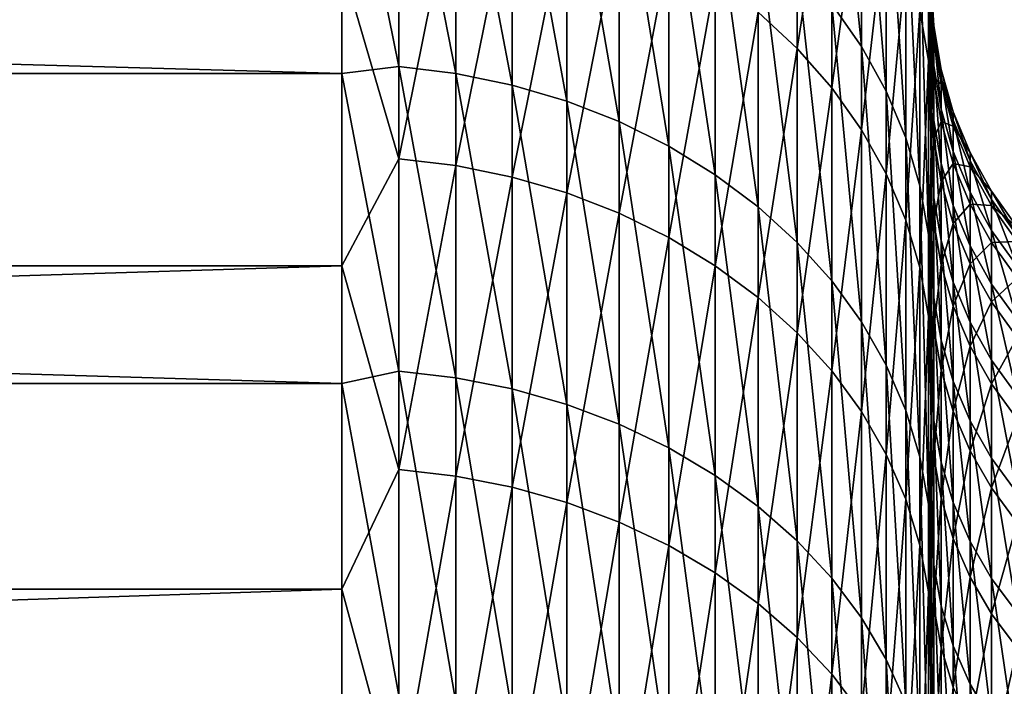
# Model space of a CAD drawing. Header units: metres. Extents: x -2 to 78, y -85 to 85.
# Tile 431 of 500: x 36.08 to 38.59, y 49.21 to 50.9. Entities that reach past the tile are written whole.
import ezdxf

# ---------------------------------------------------------------- set-up
doc = ezdxf.new("R2010")
doc.units = ezdxf.units.M
doc.layers.add('solid_20004802', color=7, linetype='CONTINUOUS')

msp = doc.modelspace()

# ---------------------------------------------------------------- linework, layer by layer
at = {"layer": 'solid_20004802'}
for points in [[(38.400002, 50.840164, 2.706802), (38.400002, 53.924381, 2.555177), (38.400002, 53.852612, 3.200663)], [(38.400002, 50.840164, 2.706802), (38.400002, 50.949211, 1.527368), (38.400002, 53.924381, 2.555177)], [(38.400002, 50.776394, -3.199261), (38.400002, 53.842857, -3.278614), (38.400002, 53.916542, -2.63331)], [(38.400002, 50.91087, -2.022702), (38.400002, 50.776394, -3.199261), (38.400002, 53.916542, -2.63331)], [(38.400002, 50.840164, 2.706802), (38.400002, 53.852612, 3.200663), (38.400002, 53.764725, 3.844565)], [(38.400002, 50.581463, -4.367774), (38.400002, 53.753078, -3.921818), (38.400002, 53.842857, -3.278614)], [(38.400002, 50.776394, -3.199261), (38.400002, 50.581463, -4.367774), (38.400002, 53.842857, -3.278614)], [(38.400002, 50.670475, 3.879306), (38.400002, 53.764725, 3.844565), (38.400002, 53.660889, 4.485678)], [(38.400002, 50.670475, 3.879306), (38.400002, 50.840164, 2.706802), (38.400002, 53.764725, 3.844565)], [(38.400002, 50.581463, -4.367774), (38.400002, 53.647247, -4.562951), (38.400002, 53.753078, -3.921818)], [(38.400002, 50.440746, 5.041044), (38.400002, 53.660889, 4.485678), (38.400002, 53.541073, 5.123992)], [(38.400002, 50.440746, 5.041044), (38.400002, 50.670475, 3.879306), (38.400002, 53.660889, 4.485678)], [(38.400002, 50.326622, -5.524597), (38.400002, 53.525551, -5.200836), (38.400002, 53.647247, -4.562951)], [(38.400002, 50.581463, -4.367774), (38.400002, 50.326622, -5.524597), (38.400002, 53.647247, -4.562951)], [(38.400002, 50.440746, 5.041044), (38.400002, 53.541073, 5.123992), (38.400002, 53.405308, 5.759517)], [(38.400002, 50.326622, -5.524597), (38.400002, 53.387981, -5.835438), (38.400002, 53.525551, -5.200836)], [(38.400002, 50.151493, 6.189616), (38.400002, 53.405308, 5.759517), (38.400002, 53.253845, 6.391069)], [(38.400002, 50.151493, 6.189616), (38.400002, 50.440746, 5.041044), (38.400002, 53.405308, 5.759517)], [(38.400002, 50.012688, -6.666409), (38.400002, 53.234554, -6.466793), (38.400002, 53.387981, -5.835438)], [(38.400002, 50.326622, -5.524597), (38.400002, 50.012688, -6.666409), (38.400002, 53.387981, -5.835438)], [(38.400002, 50.151493, 6.189616), (38.400002, 53.253845, 6.391069), (38.400002, 53.086658, 7.018644)], [(38.400002, 50.012688, -6.666409), (38.400002, 53.065514, -7.093831), (38.400002, 53.234554, -6.466793)], [(38.400002, 49.803371, 7.322056), (38.400002, 53.086658, 7.018644), (38.400002, 52.90377, 7.642247)], [(38.400002, 49.803371, 7.322056), (38.400002, 50.151493, 6.189616), (38.400002, 53.086658, 7.018644)], [(38.400002, 49.640285, -7.790893), (38.400002, 52.880798, -7.71666), (38.400002, 53.065514, -7.093831)], [(38.400002, 50.012688, -6.666409), (38.400002, 49.640285, -7.790893), (38.400002, 53.065514, -7.093831)], [(38.400002, 49.803371, 7.322056), (38.400002, 52.90377, 7.642247), (38.400002, 52.705528, 8.260715)], [(38.400002, 49.640285, -7.790893), (38.400002, 52.680473, -8.335174), (38.400002, 52.880798, -7.71666)], [(38.400002, 49.397583, 8.434608), (38.400002, 52.705528, 8.260715), (38.400002, 52.491898, 8.87404)], [(38.400002, 49.397583, 8.434608), (38.400002, 49.803371, 7.322056), (38.400002, 52.705528, 8.260715)], [(38.400002, 49.210339, -8.894944), (38.400002, 52.465, -8.947975), (38.400002, 52.680473, -8.335174)], [(38.400002, 49.640285, -7.790893), (38.400002, 49.210339, -8.894944), (38.400002, 52.680473, -8.335174)], [(38.400002, 49.397583, 8.434608), (38.400002, 52.491898, 8.87404), (38.400002, 52.262913, 9.48223)], [(38.400002, 48.724834, -9.974068), (38.400002, 52.234303, -9.555083), (38.400002, 52.465, -8.947975)], [(38.400002, 49.210339, -8.894944), (38.400002, 48.724834, -9.974068), (38.400002, 52.465, -8.947975)], [(38.400002, 48.93502, 9.524955), (38.400002, 52.262913, 9.48223), (38.400002, 52.019001, 10.084152)], [(38.400002, 48.93502, 9.524955), (38.400002, 49.397583, 8.434608), (38.400002, 52.262913, 9.48223)], [(38.400002, 48.724834, -9.974068), (38.400002, 51.988457, -10.156479), (38.400002, 52.234303, -9.555083)], [(38.400002, 48.416763, 10.590344), (38.400002, 52.019001, 10.084152), (38.400002, 51.760128, 10.679793)], [(38.400002, 48.416763, 10.590344), (38.400002, 48.93502, 9.524955), (38.400002, 52.019001, 10.084152)], [(38.400002, 48.184399, -11.026788), (38.400002, 51.728138, -10.750716), (38.400002, 51.988457, -10.156479)], [(38.400002, 48.724834, -9.974068), (38.400002, 48.184399, -11.026788), (38.400002, 51.988457, -10.156479)], [(38.400002, 48.416763, 10.590344), (38.400002, 51.760128, 10.679793), (38.400002, 51.486328, 11.269165)], [(38.400002, 48.184399, -11.026788), (38.400002, 51.453575, -11.337314), (38.400002, 51.728138, -10.750716)], [(38.222603, 50.834816, -13.947799), (38.146793, 50.942646, -14.013662), (38.146793, 51.592899, -12.888861)], [(38.222603, 51.482018, -12.828283), (38.222603, 50.834816, -13.947799), (38.146793, 51.592899, -12.888861)], [(38.392776, 51.57, -11.43413), (38.400002, 50.861027, -12.489036), (38.392776, 50.990051, -12.559524)], [(38.400002, 51.164536, -11.916754), (38.400002, 50.861027, -12.489036), (38.392776, 51.57, -11.43413)], [(36.900002, 51.500183, -14.378592), (36.900002, 50.76635, -15.514372), (10.5, 51.499901, -14.379035)], [(36.900002, 50.76635, -15.514372), (10.5, 50.766411, -15.514259), (10.5, 51.499901, -14.379035)], [(37.044975, 51.505043, -14.357181), (37.044975, 50.783951, -15.476023), (36.900002, 51.500183, -14.378592)], [(37.044975, 50.783951, -15.476023), (36.900002, 50.76635, -15.514372), (36.900002, 51.500183, -14.378592)], [(37.190758, 50.766224, -15.463984), (37.044975, 50.783951, -15.476023), (37.044975, 51.505043, -14.357181)], [(37.190758, 51.486755, -14.346011), (37.190758, 50.766224, -15.463984), (37.044975, 51.505043, -14.357181)], [(37.333736, 50.736752, -15.443964), (37.190758, 50.766224, -15.463984), (37.190758, 51.486755, -14.346011)], [(37.333736, 51.456352, -14.32744), (37.333736, 50.736752, -15.443964), (37.190758, 51.486755, -14.346011)], [(38.058956, 50.830238, 14.418842), (38.058956, 51.500198, 13.298999), (37.95993, 50.922493, 14.477109)], [(38.146793, 51.39724, 13.240731), (38.058956, 51.500198, 13.298999), (38.058956, 50.830238, 14.418842)], [(38.400002, 47.844582, 11.627199), (38.400002, 51.486328, 11.269165), (38.400002, 51.198109, 11.851171)], [(38.400002, 47.844582, 11.627199), (38.400002, 48.416763, 10.590344), (38.400002, 51.486328, 11.269165)], [(38.285648, 50.721161, -13.878376), (38.222603, 50.834816, -13.947799), (38.222603, 51.482018, -12.828283)], [(38.285648, 51.365139, -12.764433), (38.285648, 50.721161, -13.878376), (38.222603, 51.482018, -12.828283)], [(37.472527, 50.69582, -15.41616), (37.333736, 50.736752, -15.443964), (37.333736, 51.456352, -14.32744)], [(37.472527, 51.41412, -14.301645), (37.472527, 50.69582, -15.41616), (37.333736, 51.456352, -14.32744)], [(38.400002, 47.591927, -12.048171), (38.400002, 51.164536, -11.916754), (38.400002, 51.453575, -11.337314)], [(38.400002, 48.184399, -11.026788), (38.400002, 47.591927, -12.048171), (38.400002, 51.453575, -11.337314)], [(37.605797, 50.643818, -15.380838), (37.472527, 50.69582, -15.41616), (37.472527, 51.41412, -14.301645)], [(37.605797, 51.360474, -14.268877), (37.605797, 50.643818, -15.380838), (37.472527, 51.41412, -14.301645)], [(38.146793, 50.730209, 14.355669), (38.146793, 51.39724, 13.240731), (38.058956, 50.830238, 14.418842)], [(38.222603, 51.287273, 13.178501), (38.146793, 51.39724, 13.240731), (38.146793, 50.730209, 14.355669)], [(38.392776, 50.799389, 12.902403), (38.392776, 51.396122, 11.78582), (38.371151, 50.926239, 12.974189)], [(38.400002, 51.198109, 11.851171), (38.392776, 51.396122, 11.78582), (38.392776, 50.799389, 12.902403)], [(37.732254, 50.581249, -15.33834), (37.605797, 50.643818, -15.380838), (37.605797, 51.360474, -14.268877)], [(37.732254, 51.295929, -14.229451), (37.732254, 50.581249, -15.33834), (37.605797, 51.360474, -14.268877)], [(38.335323, 50.602772, -13.806064), (38.285648, 50.721161, -13.878376), (38.285648, 51.365139, -12.764433)], [(38.335323, 51.243397, -12.697926), (38.335323, 50.602772, -13.806064), (38.285648, 51.365139, -12.764433)], [(37.044975, 50.549633, 15.815489), (37.044975, 51.287399, 14.707571), (36.900002, 51.045715, 15.096272)], [(37.190758, 51.269283, 14.696129), (37.044975, 51.287399, 14.707571), (37.044975, 50.549633, 15.815489)], [(37.850677, 50.508724, -15.289075), (37.732254, 50.581249, -15.33834), (37.732254, 51.295929, -14.229451)], [(37.850677, 51.221104, -14.183748), (37.850677, 50.508724, -15.289075), (37.732254, 51.295929, -14.229451)], [(38.222603, 50.623379, 14.288198), (38.222603, 51.287273, 13.178501), (38.146793, 50.730209, 14.355669)], [(38.285648, 51.171364, 13.112907), (38.222603, 51.287273, 13.178501), (38.222603, 50.623379, 14.288198)], [(37.190758, 50.532089, 15.803185), (37.190758, 51.269283, 14.696129), (37.044975, 50.549633, 15.815489)], [(37.333736, 51.239159, 14.677105), (37.190758, 51.269283, 14.696129), (37.190758, 50.532089, 15.803185)], [(37.333736, 50.502922, 15.782727), (37.333736, 51.239159, 14.677105), (37.190758, 50.532089, 15.803185)], [(37.472527, 51.197323, 14.650681), (37.333736, 51.239159, 14.677105), (37.333736, 50.502922, 15.782727)], [(38.371151, 50.480797, -13.73156), (38.335323, 50.602772, -13.806064), (38.335323, 51.243397, -12.697926)], [(38.371151, 51.117966, -12.629401), (38.371151, 50.480797, -13.73156), (38.335323, 51.243397, -12.697926)], [(37.95993, 50.426933, -15.233519), (37.850677, 50.508724, -15.289075), (37.850677, 51.221104, -14.183748)], [(37.95993, 51.136726, -14.132209), (37.95993, 50.426933, -15.233519), (37.850677, 51.221104, -14.183748)], [(37.472527, 50.462406, 15.754313), (37.472527, 51.197323, 14.650681), (37.333736, 50.502922, 15.782727)], [(37.605797, 51.144173, 14.617113), (37.472527, 51.197323, 14.650681), (37.472527, 50.462406, 15.754313)], [(38.400002, 50.895443, 12.425796), (38.400002, 51.198109, 11.851171), (38.392776, 50.799389, 12.902403)], [(38.400002, 47.844582, 11.627199), (38.400002, 51.198109, 11.851171), (38.400002, 50.895443, 12.425796)], [(38.285648, 50.510777, 14.217081), (38.285648, 51.171364, 13.112907), (38.222603, 50.623379, 14.288198)], [(38.335323, 51.050632, 13.044583), (38.285648, 51.171364, 13.112907), (38.285648, 50.510777, 14.217081)], [(38.400002, 47.591927, -12.048171), (38.400002, 50.861027, -12.489036), (38.400002, 51.164536, -11.916754)], [(37.605797, 50.410942, 15.718216), (37.605797, 51.144173, 14.617113), (37.472527, 50.462406, 15.754313)], [(37.732254, 51.080223, 14.576725), (37.605797, 51.144173, 14.617113), (37.605797, 50.410942, 15.718216)], [(38.058956, 50.33667, -15.172208), (37.95993, 50.426933, -15.233519), (37.95993, 51.136726, -14.132209)], [(38.058956, 51.043606, -14.075331), (38.058956, 50.33667, -15.172208), (37.95993, 51.136726, -14.132209)], [(38.392776, 50.356411, -13.655583), (38.371151, 50.480797, -13.73156), (38.371151, 51.117966, -12.629401)], [(38.392776, 50.990051, -12.559524), (38.392776, 50.356411, -13.655583), (38.371151, 51.117966, -12.629401)], [(37.732254, 50.349018, 15.674786), (37.732254, 51.080223, 14.576725), (37.605797, 50.410942, 15.718216)], [(37.850677, 51.006092, 14.529906), (37.732254, 51.080223, 14.576725), (37.732254, 50.349018, 15.674786)], [(36.900002, 51.045715, 15.096272), (10.5, 51.045616, 15.096413), (10.5, 50.277229, 16.208843)], [(36.900002, 50.277218, 16.208889), (36.900002, 51.045715, 15.096272), (10.5, 50.277229, 16.208843)], [(37.044975, 50.549633, 15.815489), (36.900002, 51.045715, 15.096272), (36.900002, 50.277218, 16.208889)], [(38.146793, 50.238808, -15.105734), (38.058956, 50.33667, -15.172208), (38.058956, 51.043606, -14.075331)], [(38.146793, 50.942646, -14.013662), (38.146793, 50.238808, -15.105734), (38.058956, 51.043606, -14.075331)], [(38.335323, 50.393486, 14.143004), (38.335323, 51.050632, 13.044583), (38.285648, 50.510777, 14.217081)], [(38.371151, 50.926239, 12.974189), (38.335323, 51.050632, 13.044583), (38.335323, 50.393486, 14.143004)], [(37.850677, 50.277237, 15.62444), (37.850677, 51.006092, 14.529906), (37.732254, 50.349018, 15.674786)], [(37.95993, 50.922493, 14.477109), (37.850677, 51.006092, 14.529906), (37.850677, 50.277237, 15.62444)], [(38.400002, 50.543461, -13.053622), (38.392776, 50.356411, -13.655583), (38.392776, 50.990051, -12.559524)], [(38.400002, 50.861027, -12.489036), (38.400002, 50.543461, -13.053622), (38.392776, 50.990051, -12.559524)], [(38.406288, 50.88752, 0.153543), (38.400002, 50.984638, -0.840504), (38.400002, 50.997414, 0.344122)], [(38.406288, 50.850368, 1.31258), (38.400002, 50.997414, 0.344122), (38.400002, 50.949211, 1.527368)], [(38.406288, 50.850368, 1.31258), (38.406288, 50.88752, 0.153543), (38.400002, 50.997414, 0.344122)], [(38.406288, 50.865921, -1.005888), (38.400002, 50.91087, -2.022702), (38.400002, 50.984638, -0.840504)], [(38.406288, 50.88752, 0.153543), (38.406288, 50.865921, -1.005888), (38.400002, 50.984638, -0.840504)], [(38.222603, 50.134285, -15.034739), (38.146793, 50.238808, -15.105734), (38.146793, 50.942646, -14.013662)], [(38.222603, 50.834816, -13.947799), (38.222603, 50.134285, -15.034739), (38.146793, 50.942646, -14.013662)], [(38.406288, 50.754559, 2.468247), (38.400002, 50.949211, 1.527368), (38.400002, 50.840164, 2.706802)], [(38.406288, 50.754559, 2.468247), (38.406288, 50.850368, 1.31258), (38.400002, 50.949211, 1.527368)], [(37.95993, 50.196289, 15.567666), (37.95993, 50.922493, 14.477109), (37.850677, 50.277237, 15.62444)], [(38.058956, 50.830238, 14.418842), (37.95993, 50.922493, 14.477109), (37.95993, 50.196289, 15.567666)], [(38.371151, 50.27264, 14.066682), (38.371151, 50.926239, 12.974189), (38.335323, 50.393486, 14.143004)], [(38.392776, 50.799389, 12.902403), (38.371151, 50.926239, 12.974189), (38.371151, 50.27264, 14.066682)], [(38.406288, 50.785625, -2.162737), (38.400002, 50.776394, -3.199261), (38.400002, 50.91087, -2.022702)], [(38.406288, 50.865921, -1.005888), (38.406288, 50.785625, -2.162737), (38.400002, 50.91087, -2.022702)], [(38.400002, 50.578358, 12.993052), (38.400002, 50.895443, 12.425796), (38.392776, 50.799389, 12.902403)], [(38.400002, 47.219738, 12.633348), (38.400002, 50.895443, 12.425796), (38.400002, 50.578358, 12.993052)], [(38.400002, 47.219738, 12.633348), (38.400002, 47.844582, 11.627199), (38.400002, 50.895443, 12.425796)], [(38.425098, 50.755363, -1.001024), (38.406288, 50.865921, -1.005888), (38.406288, 50.88752, 0.153543)], [(38.425098, 50.776855, 0.152801), (38.406288, 50.88752, 0.153543), (38.406288, 50.850368, 1.31258)], [(38.425098, 50.776855, 0.152801), (38.425098, 50.755363, -1.001024), (38.406288, 50.88752, 0.153543)], [(38.400002, 46.947048, -13.038686), (38.400002, 50.543461, -13.053622), (38.400002, 50.861027, -12.489036)], [(38.400002, 47.591927, -12.048171), (38.400002, 46.947048, -13.038686), (38.400002, 50.861027, -12.489036)], [(38.425098, 50.675453, -2.15228), (38.406288, 50.785625, -2.162737), (38.406288, 50.865921, -1.005888)], [(38.425098, 50.755363, -1.001024), (38.425098, 50.675453, -2.15228), (38.406288, 50.865921, -1.005888)], [(38.285648, 50.024117, -14.959906), (38.222603, 50.134285, -15.034739), (38.222603, 50.834816, -13.947799)], [(38.285648, 50.721161, -13.878376), (38.285648, 50.024117, -14.959906), (38.222603, 50.834816, -13.947799)], [(38.406288, 50.600338, 3.617579), (38.400002, 50.840164, 2.706802), (38.400002, 50.670475, 3.879306)], [(38.406288, 50.600338, 3.617579), (38.406288, 50.754559, 2.468247), (38.400002, 50.840164, 2.706802)], [(38.425098, 50.739883, 1.306233), (38.406288, 50.850368, 1.31258), (38.406288, 50.754559, 2.468247)], [(38.425098, 50.739883, 1.306233), (38.425098, 50.776855, 0.152801), (38.406288, 50.850368, 1.31258)], [(38.058956, 50.106953, 15.505011), (38.058956, 50.830238, 14.418842), (37.95993, 50.196289, 15.567666)], [(38.146793, 50.730209, 14.355669), (38.058956, 50.830238, 14.418842), (38.058956, 50.106953, 15.505011)], [(38.392776, 50.149406, 13.988852), (38.392776, 50.799389, 12.902403), (38.371151, 50.27264, 14.066682)], [(38.400002, 50.578358, 12.993052), (38.392776, 50.799389, 12.902403), (38.392776, 50.149406, 13.988852)], [(38.406288, 50.785625, -2.162737), (38.406288, 50.646839, -3.314034), (38.400002, 50.776394, -3.199261)], [(38.425098, 50.537338, -3.29801), (38.406288, 50.646839, -3.314034), (38.406288, 50.785625, -2.162737)], [(38.425098, 50.675453, -2.15228), (38.425098, 50.537338, -3.29801), (38.406288, 50.785625, -2.162737)], [(36.900002, 49.977673, -16.612776), (10.5, 49.977692, -16.612755), (10.5, 50.766411, -15.514259)], [(36.900002, 50.76635, -15.514372), (36.900002, 49.977673, -16.612776), (10.5, 50.766411, -15.514259)], [(37.044975, 50.783951, -15.476023), (37.044975, 50.009644, -16.55872), (36.900002, 50.76635, -15.514372)], [(37.044975, 50.009644, -16.55872), (36.900002, 49.977673, -16.612776), (36.900002, 50.76635, -15.514372)], [(37.190758, 49.992519, -16.545837), (37.044975, 50.009644, -16.55872), (37.044975, 50.783951, -15.476023)], [(37.190758, 50.766224, -15.463984), (37.190758, 49.992519, -16.545837), (37.044975, 50.783951, -15.476023)], [(37.333736, 49.96405, -16.524418), (37.190758, 49.992519, -16.545837), (37.190758, 50.766224, -15.463984)], [(37.333736, 50.736752, -15.443964), (37.333736, 49.96405, -16.524418), (37.190758, 50.766224, -15.463984)], [(38.406288, 50.646839, -3.314034), (38.400002, 50.581463, -4.367774), (38.400002, 50.776394, -3.199261)], [(38.456192, 50.647606, -0.996284), (38.425098, 50.755363, -1.001024), (38.425098, 50.776855, 0.152801)], [(38.456192, 50.668999, 0.152077), (38.425098, 50.776855, 0.152801), (38.425098, 50.739883, 1.306233)], [(38.456192, 50.668999, 0.152077), (38.456192, 50.647606, -0.996284), (38.425098, 50.776855, 0.152801)], [(37.472527, 49.924507, -16.494669), (37.333736, 49.96405, -16.524418), (37.333736, 50.736752, -15.443964)], [(37.472527, 50.69582, -15.41616), (37.472527, 49.924507, -16.494669), (37.333736, 50.736752, -15.443964)], [(38.425098, 50.644539, 2.456313), (38.406288, 50.754559, 2.468247), (38.406288, 50.600338, 3.617579)], [(38.425098, 50.644539, 2.456313), (38.425098, 50.739883, 1.306233), (38.406288, 50.754559, 2.468247)], [(38.456192, 50.568077, -2.142088), (38.425098, 50.675453, -2.15228), (38.425098, 50.755363, -1.001024)], [(38.456192, 50.647606, -0.996284), (38.456192, 50.568077, -2.142088), (38.425098, 50.755363, -1.001024)], [(38.456192, 50.632202, 1.300048), (38.425098, 50.739883, 1.306233), (38.425098, 50.644539, 2.456313)], [(38.456192, 50.632202, 1.300048), (38.456192, 50.668999, 0.152077), (38.425098, 50.739883, 1.306233)], [(38.146793, 50.010098, 15.437078), (38.146793, 50.730209, 14.355669), (38.058956, 50.106953, 15.505011)], [(38.222603, 50.623379, 14.288198), (38.146793, 50.730209, 14.355669), (38.146793, 50.010098, 15.437078)], [(38.335323, 49.909363, -14.881958), (38.285648, 50.024117, -14.959906), (38.285648, 50.721161, -13.878376)], [(38.335323, 50.602772, -13.806064), (38.335323, 49.909363, -14.881958), (38.285648, 50.721161, -13.878376)], [(37.605797, 49.874275, -16.456877), (37.472527, 49.924507, -16.494669), (37.472527, 50.69582, -15.41616)], [(37.605797, 50.643818, -15.380838), (37.605797, 49.874275, -16.456877), (37.472527, 50.69582, -15.41616)], [(38.406288, 50.388103, 4.757624), (38.400002, 50.670475, 3.879306), (38.400002, 50.440746, 5.041044)], [(38.406288, 50.388103, 4.757624), (38.406288, 50.600338, 3.617579), (38.400002, 50.670475, 3.879306)], [(38.456192, 50.430614, -3.282393), (38.425098, 50.537338, -3.29801), (38.425098, 50.675453, -2.15228)], [(38.456192, 50.568077, -2.142088), (38.456192, 50.430614, -3.282393), (38.425098, 50.675453, -2.15228)], [(38.499176, 50.54401, -0.991727), (38.456192, 50.647606, -0.996284), (38.456192, 50.668999, 0.152077)], [(38.499176, 50.565304, 0.151381), (38.456192, 50.668999, 0.152077), (38.456192, 50.632202, 1.300048)], [(38.499176, 50.565304, 0.151381), (38.499176, 50.54401, -0.991727), (38.456192, 50.668999, 0.152077)], [(37.732254, 49.813835, -16.411404), (37.605797, 49.874275, -16.456877), (37.605797, 50.643818, -15.380838)], [(37.732254, 50.581249, -15.33834), (37.732254, 49.813835, -16.411404), (37.605797, 50.643818, -15.380838)], [(38.406288, 50.646839, -3.314034), (38.406288, 50.449921, -4.456824), (38.400002, 50.581463, -4.367774)], [(38.425098, 50.341373, -4.435275), (38.406288, 50.449921, -4.456824), (38.406288, 50.646839, -3.314034)], [(38.425098, 50.537338, -3.29801), (38.425098, 50.341373, -4.435275), (38.406288, 50.646839, -3.314034)], [(38.425098, 50.491062, 3.600087), (38.425098, 50.644539, 2.456313), (38.406288, 50.600338, 3.617579)], [(38.456192, 50.537308, 2.444681), (38.425098, 50.644539, 2.456313), (38.425098, 50.491062, 3.600087)], [(38.456192, 50.537308, 2.444681), (38.456192, 50.632202, 1.300048), (38.425098, 50.644539, 2.456313)], [(38.499176, 50.464844, -2.132289), (38.456192, 50.568077, -2.142088), (38.456192, 50.647606, -0.996284)], [(38.499176, 50.54401, -0.991727), (38.499176, 50.464844, -2.132289), (38.456192, 50.647606, -0.996284)], [(38.222603, 49.906651, 15.364525), (38.222603, 50.623379, 14.288198), (38.146793, 50.010098, 15.437078)], [(38.285648, 50.510777, 14.217081), (38.222603, 50.623379, 14.288198), (38.222603, 49.906651, 15.364525)], [(38.499176, 50.528675, 1.294101), (38.456192, 50.632202, 1.300048), (38.456192, 50.537308, 2.444681)], [(38.499176, 50.528675, 1.294101), (38.499176, 50.565304, 0.151381), (38.456192, 50.632202, 1.300048)], [(38.371151, 49.791126, -14.801648), (38.335323, 49.909363, -14.881958), (38.335323, 50.602772, -13.806064)], [(38.371151, 50.480797, -13.73156), (38.371151, 49.791126, -14.801648), (38.335323, 50.602772, -13.806064)], [(38.425098, 50.491062, 3.600087), (38.406288, 50.600338, 3.617579), (38.406288, 50.388103, 4.757624)], [(37.850677, 49.743771, -16.358694), (37.732254, 49.813835, -16.411404), (37.732254, 50.581249, -15.33834)], [(37.850677, 50.508724, -15.289075), (37.850677, 49.743771, -16.358694), (37.732254, 50.581249, -15.33834)], [(38.400002, 50.247448, 13.551887), (38.400002, 50.578358, 12.993052), (38.392776, 50.149406, 13.988852)], [(38.406288, 50.449921, -4.456824), (38.400002, 50.326622, -5.524597), (38.400002, 50.581463, -4.367774)], [(38.400002, 47.219738, 12.633348), (38.400002, 50.578358, 12.993052), (38.400002, 50.247448, 13.551887)], [(38.499176, 50.328014, -3.267378), (38.456192, 50.430614, -3.282393), (38.456192, 50.568077, -2.142088)], [(38.499176, 50.464844, -2.132289), (38.499176, 50.328014, -3.267378), (38.456192, 50.568077, -2.142088)], [(38.553516, 50.445881, -0.98741), (38.499176, 50.54401, -0.991727), (38.499176, 50.565304, 0.151381)], [(38.553516, 50.467083, 0.150723), (38.499176, 50.565304, 0.151381), (38.499176, 50.528675, 1.294101)], [(38.553516, 50.467083, 0.150723), (38.553516, 50.445881, -0.98741), (38.499176, 50.565304, 0.151381)], [(37.044975, 49.759201, 16.886469), (37.044975, 50.549633, 15.815489), (36.900002, 50.277218, 16.208889)], [(37.190758, 50.532089, 15.803185), (37.044975, 50.549633, 15.815489), (37.044975, 49.759201, 16.886469)], [(38.400002, 50.543461, -13.053622), (38.400002, 50.212055, -13.6099), (38.392776, 50.356411, -13.655583)], [(38.400002, 46.250671, -13.996891), (38.400002, 50.212055, -13.6099), (38.400002, 50.543461, -13.053622)], [(38.400002, 46.947048, -13.038686), (38.400002, 46.250671, -13.996891), (38.400002, 50.543461, -13.053622)], [(38.456192, 50.235577, -4.414272), (38.425098, 50.341373, -4.435275), (38.425098, 50.537338, -3.29801)], [(38.456192, 50.430614, -3.282393), (38.456192, 50.235577, -4.414272), (38.425098, 50.537338, -3.29801)], [(38.456192, 50.38456, 3.58304), (38.456192, 50.537308, 2.444681), (38.425098, 50.491062, 3.600087)], [(38.499176, 50.434216, 2.433499), (38.456192, 50.537308, 2.444681), (38.456192, 50.38456, 3.58304)], [(38.499176, 50.434216, 2.433499), (38.499176, 50.528675, 1.294101), (38.456192, 50.537308, 2.444681)], [(38.553516, 50.367058, -2.123008), (38.499176, 50.464844, -2.132289), (38.499176, 50.54401, -0.991727)], [(38.553516, 50.445881, -0.98741), (38.553516, 50.367058, -2.123008), (38.499176, 50.54401, -0.991727)], [(37.190758, 49.742271, 16.873333), (37.190758, 50.532089, 15.803185), (37.044975, 49.759201, 16.886469)], [(37.333736, 50.502922, 15.782727), (37.190758, 50.532089, 15.803185), (37.190758, 49.742271, 16.873333)], [(37.95993, 49.664761, -16.299252), (37.850677, 49.743771, -16.358694), (37.850677, 50.508724, -15.289075)], [(37.95993, 50.426933, -15.233519), (37.95993, 49.664761, -16.299252), (37.850677, 50.508724, -15.289075)], [(38.285648, 49.797615, 15.288051), (38.285648, 50.510777, 14.217081), (38.222603, 49.906651, 15.364525)], [(38.335323, 50.393486, 14.143004), (38.285648, 50.510777, 14.217081), (38.285648, 49.797615, 15.288051)], [(38.553516, 50.430611, 1.288468), (38.499176, 50.528675, 1.294101), (38.499176, 50.434216, 2.433499)], [(38.553516, 50.430611, 1.288468), (38.553516, 50.467083, 0.150723), (38.499176, 50.528675, 1.294101)], [(37.333736, 49.714127, 16.851488), (37.333736, 50.502922, 15.782727), (37.190758, 49.742271, 16.873333)], [(37.472527, 50.462406, 15.754313), (37.333736, 50.502922, 15.782727), (37.333736, 49.714127, 16.851488)], [(38.425098, 50.279854, 4.734621), (38.425098, 50.491062, 3.600087), (38.406288, 50.388103, 4.757624)], [(38.456192, 50.38456, 3.58304), (38.425098, 50.491062, 3.600087), (38.425098, 50.279854, 4.734621)], [(37.472527, 49.675034, 16.82115), (37.472527, 50.462406, 15.754313), (37.333736, 49.714127, 16.851488)], [(37.605797, 50.410942, 15.718216), (37.472527, 50.462406, 15.754313), (37.472527, 49.675034, 16.82115)], [(38.392776, 49.670559, -14.71975), (38.371151, 49.791126, -14.801648), (38.371151, 50.480797, -13.73156)], [(38.392776, 50.356411, -13.655583), (38.392776, 49.670559, -14.71975), (38.371151, 50.480797, -13.73156)], [(38.553516, 50.230824, -3.253156), (38.499176, 50.328014, -3.267378), (38.499176, 50.464844, -2.132289)], [(38.553516, 50.367058, -2.123008), (38.553516, 50.230824, -3.253156), (38.499176, 50.464844, -2.132289)], [(38.618519, 50.354454, -0.983388), (38.553516, 50.445881, -0.98741), (38.553516, 50.467083, 0.150723)], [(38.618519, 50.375568, 0.150109), (38.553516, 50.467083, 0.150723), (38.553516, 50.430611, 1.288468)], [(38.618519, 50.375568, 0.150109), (38.618519, 50.354454, -0.983388), (38.553516, 50.467083, 0.150723)], [(38.406288, 50.449921, -4.456824), (38.406288, 50.19537, -5.588173), (38.400002, 50.326622, -5.524597)], [(38.406288, 50.118401, 5.885457), (38.400002, 50.440746, 5.041044), (38.400002, 50.151493, 6.189616)], [(38.406288, 50.118401, 5.885457), (38.406288, 50.388103, 4.757624), (38.400002, 50.440746, 5.041044)], [(38.425098, 50.088055, -5.561154), (38.406288, 50.19537, -5.588173), (38.406288, 50.449921, -4.456824)], [(38.425098, 50.341373, -4.435275), (38.425098, 50.088055, -5.561154), (38.406288, 50.449921, -4.456824)], [(38.499176, 50.282166, 3.56665), (38.499176, 50.434216, 2.433499), (38.456192, 50.38456, 3.58304)], [(38.553516, 50.336563, 2.422906), (38.499176, 50.434216, 2.433499), (38.499176, 50.282166, 3.56665)], [(38.553516, 50.336563, 2.422906), (38.553516, 50.430611, 1.288468), (38.499176, 50.434216, 2.433499)], [(38.618519, 50.275951, -2.11436), (38.553516, 50.367058, -2.123008), (38.553516, 50.445881, -0.98741)], [(38.618519, 50.354454, -0.983388), (38.618519, 50.275951, -2.11436), (38.553516, 50.445881, -0.98741)], [(37.605797, 49.62537, 16.78261), (37.605797, 50.410942, 15.718216), (37.472527, 49.675034, 16.82115)], [(37.732254, 50.349018, 15.674786), (37.605797, 50.410942, 15.718216), (37.605797, 49.62537, 16.78261)], [(38.058956, 49.577564, -16.23365), (37.95993, 49.664761, -16.299252), (37.95993, 50.426933, -15.233519)], [(38.058956, 50.33667, -15.172208), (38.058956, 49.577564, -16.23365), (37.95993, 50.426933, -15.233519)], [(38.499176, 50.133865, -4.39408), (38.456192, 50.235577, -4.414272), (38.456192, 50.430614, -3.282393)], [(38.499176, 50.328014, -3.267378), (38.499176, 50.133865, -4.39408), (38.456192, 50.430614, -3.282393)], [(38.618519, 50.339245, 1.28322), (38.553516, 50.430611, 1.288468), (38.553516, 50.336563, 2.422906)], [(38.618519, 50.339245, 1.28322), (38.618519, 50.375568, 0.150109), (38.553516, 50.430611, 1.288468)], [(38.335323, 49.68404, 15.208393), (38.335323, 50.393486, 14.143004), (38.285648, 49.797615, 15.288051)], [(38.371151, 50.27264, 14.066682), (38.335323, 50.393486, 14.143004), (38.335323, 49.68404, 15.208393)], [(38.425098, 50.279854, 4.734621), (38.406288, 50.388103, 4.757624), (38.406288, 50.118401, 5.885457)], [(38.456192, 50.174351, 4.7122), (38.456192, 50.38456, 3.58304), (38.425098, 50.279854, 4.734621)], [(38.499176, 50.282166, 3.56665), (38.456192, 50.38456, 3.58304), (38.456192, 50.174351, 4.7122)], [(38.618519, 50.14027, -3.239905), (38.553516, 50.230824, -3.253156), (38.553516, 50.367058, -2.123008)], [(38.618519, 50.275951, -2.11436), (38.618519, 50.14027, -3.239905), (38.553516, 50.367058, -2.123008)], [(37.732254, 49.565617, 16.736238), (37.732254, 50.349018, 15.674786), (37.605797, 49.62537, 16.78261)], [(37.850677, 50.277237, 15.62444), (37.732254, 50.349018, 15.674786), (37.732254, 49.565617, 16.736238)], [(38.146793, 49.483028, -16.162525), (38.058956, 49.577564, -16.23365), (38.058956, 50.33667, -15.172208)], [(38.146793, 50.238808, -15.105734), (38.146793, 49.483028, -16.162525), (38.058956, 50.33667, -15.172208)], [(38.400002, 49.866806, -14.157871), (38.392776, 49.670559, -14.71975), (38.392776, 50.356411, -13.655583)], [(38.400002, 50.212055, -13.6099), (38.400002, 49.866806, -14.157871), (38.392776, 50.356411, -13.655583)], [(38.456192, 49.983459, -5.53482), (38.425098, 50.088055, -5.561154), (38.425098, 50.341373, -4.435275)], [(38.456192, 50.235577, -4.414272), (38.456192, 49.983459, -5.53482), (38.425098, 50.341373, -4.435275)], [(38.553516, 50.185177, 3.551125), (38.553516, 50.336563, 2.422906), (38.499176, 50.282166, 3.56665)], [(38.618519, 50.245579, 2.413037), (38.618519, 50.339245, 1.28322), (38.553516, 50.336563, 2.422906)], [(38.618519, 50.245579, 2.413037), (38.553516, 50.336563, 2.422906), (38.553516, 50.185177, 3.551125)], [(38.406288, 50.19537, -5.588173), (38.400002, 50.012688, -6.666409), (38.400002, 50.326622, -5.524597)], [(38.553516, 50.037521, -4.374953), (38.499176, 50.133865, -4.39408), (38.499176, 50.328014, -3.267378)], [(38.553516, 50.230824, -3.253156), (38.553516, 50.037521, -4.374953), (38.499176, 50.328014, -3.267378)], [(36.900002, 50.277218, 16.208889), (10.5, 50.277229, 16.208843), (10.5, 49.455139, 17.282339)], [(36.900002, 49.455051, 17.282455), (36.900002, 50.277218, 16.208889), (10.5, 49.455139, 17.282339)], [(37.044975, 49.759201, 16.886469), (36.900002, 50.277218, 16.208889), (36.900002, 49.455051, 17.282455)], [(37.850677, 49.496353, 16.682484), (37.850677, 50.277237, 15.62444), (37.732254, 49.565617, 16.736238)], [(37.95993, 50.196289, 15.567666), (37.850677, 50.277237, 15.62444), (37.850677, 49.496353, 16.682484)], [(38.371151, 49.56702, 15.126322), (38.371151, 50.27264, 14.066682), (38.335323, 49.68404, 15.208393)], [(38.392776, 50.149406, 13.988852), (38.371151, 50.27264, 14.066682), (38.371151, 49.56702, 15.126322)], [(38.425098, 50.011456, 5.857), (38.425098, 50.279854, 4.734621), (38.406288, 50.118401, 5.885457)], [(38.456192, 50.174351, 4.7122), (38.425098, 50.279854, 4.734621), (38.425098, 50.011456, 5.857)], [(38.499176, 50.072918, 4.690645), (38.499176, 50.282166, 3.56665), (38.456192, 50.174351, 4.7122)], [(38.553516, 50.185177, 3.551125), (38.499176, 50.282166, 3.56665), (38.499176, 50.072918, 4.690645)], [(38.222603, 49.382057, -16.086563), (38.146793, 49.483028, -16.162525), (38.146793, 50.238808, -15.105734)], [(38.222603, 50.134285, -15.034739), (38.222603, 49.382057, -16.086563), (38.146793, 50.238808, -15.105734)], [(38.400002, 49.902679, 14.102281), (38.400002, 50.247448, 13.551887), (38.392776, 50.149406, 13.988852)], [(38.400002, 46.543686, 13.606297), (38.400002, 50.247448, 13.551887), (38.400002, 49.902679, 14.102281)], [(38.400002, 46.543686, 13.606297), (38.400002, 47.219738, 12.633348), (38.400002, 50.247448, 13.551887)], [(38.499176, 49.8829, -5.509502), (38.456192, 49.983459, -5.53482), (38.456192, 50.235577, -4.414272)], [(38.499176, 50.133865, -4.39408), (38.499176, 49.8829, -5.509502), (38.456192, 50.235577, -4.414272)], [(38.618519, 50.09481, 3.53666), (38.618519, 50.245579, 2.413037), (38.553516, 50.185177, 3.551125)], [(38.400002, 46.250671, -13.996891), (38.400002, 49.866806, -14.157871), (38.400002, 50.212055, -13.6099)], [(38.618519, 49.947754, -4.357133), (38.553516, 50.037521, -4.374953), (38.553516, 50.230824, -3.253156)], [(38.618519, 50.14027, -3.239905), (38.618519, 49.947754, -4.357133), (38.553516, 50.230824, -3.253156)], [(37.95993, 49.41824, 16.621864), (37.95993, 50.196289, 15.567666), (37.850677, 49.496353, 16.682484)], [(38.058956, 50.106953, 15.505011), (37.95993, 50.196289, 15.567666), (37.95993, 49.41824, 16.621864)], [(38.406288, 50.19537, -5.588173), (38.406288, 49.883846, -6.705178), (38.400002, 50.012688, -6.666409)], [(38.425098, 49.778038, -6.672758), (38.406288, 49.883846, -6.705178), (38.406288, 50.19537, -5.588173)], [(38.425098, 50.088055, -5.561154), (38.425098, 49.778038, -6.672758), (38.406288, 50.19537, -5.588173)], [(38.553516, 49.976841, 4.670228), (38.553516, 50.185177, 3.551125), (38.499176, 50.072918, 4.690645)], [(38.618519, 50.09481, 3.53666), (38.553516, 50.185177, 3.551125), (38.553516, 49.976841, 4.670228)], [(38.456192, 49.907219, 5.829264), (38.456192, 50.174351, 4.7122), (38.425098, 50.011456, 5.857)], [(38.499176, 50.072918, 4.690645), (38.456192, 50.174351, 4.7122), (38.456192, 49.907219, 5.829264)], [(38.285648, 49.275635, -16.006495), (38.222603, 49.382057, -16.086563), (38.222603, 50.134285, -15.034739)], [(38.285648, 50.024117, -14.959906), (38.285648, 49.275635, -16.006495), (38.222603, 50.134285, -15.034739)], [(38.392776, 49.447693, 15.042628), (38.392776, 50.149406, 13.988852), (38.371151, 49.56702, 15.126322)], [(38.400002, 49.902679, 14.102281), (38.392776, 50.149406, 13.988852), (38.392776, 49.447693, 15.042628)], [(38.406288, 49.791916, 6.998181), (38.400002, 50.151493, 6.189616), (38.400002, 49.803371, 7.322056)], [(38.406288, 49.791916, 6.998181), (38.406288, 50.118401, 5.885457), (38.400002, 50.151493, 6.189616)], [(38.553516, 49.787647, -5.48552), (38.499176, 49.8829, -5.509502), (38.499176, 50.133865, -4.39408)], [(38.553516, 50.037521, -4.374953), (38.553516, 49.787647, -5.48552), (38.499176, 50.133865, -4.39408)], [(38.425098, 50.011456, 5.857), (38.406288, 50.118401, 5.885457), (38.406288, 49.791916, 6.998181)], [(38.058956, 49.332039, 16.554966), (38.058956, 50.106953, 15.505011), (37.95993, 49.41824, 16.621864)], [(38.146793, 50.010098, 15.437078), (38.058956, 50.106953, 15.505011), (38.058956, 49.332039, 16.554966)], [(38.456192, 49.674908, -6.64116), (38.425098, 49.778038, -6.672758), (38.425098, 50.088055, -5.561154)], [(38.456192, 49.983459, -5.53482), (38.456192, 49.674908, -6.64116), (38.425098, 50.088055, -5.561154)], [(38.618519, 49.887321, 4.651205), (38.618519, 50.09481, 3.53666), (38.553516, 49.976841, 4.670228)], [(38.499176, 49.807011, 5.8026), (38.499176, 50.072918, 4.690645), (38.456192, 49.907219, 5.829264)], [(38.553516, 49.976841, 4.670228), (38.499176, 50.072918, 4.690645), (38.499176, 49.807011, 5.8026)], [(38.618519, 49.698902, -5.463176), (38.553516, 49.787647, -5.48552), (38.553516, 50.037521, -4.374953)], [(38.618519, 49.947754, -4.357133), (38.618519, 49.698902, -5.463176), (38.553516, 50.037521, -4.374953)], [(37.044975, 50.009644, -16.55872), (37.044975, 49.183933, -17.602743), (36.900002, 49.977673, -16.612776)], [(37.190758, 49.167454, -17.589048), (37.044975, 49.183933, -17.602743), (37.044975, 50.009644, -16.55872)], [(37.190758, 49.992519, -16.545837), (37.190758, 49.167454, -17.589048), (37.044975, 50.009644, -16.55872)], [(38.146793, 49.238575, 16.482433), (38.146793, 50.010098, 15.437078), (38.058956, 49.332039, 16.554966)], [(38.222603, 49.906651, 15.364525), (38.146793, 50.010098, 15.437078), (38.146793, 49.238575, 16.482433)], [(38.335323, 49.16478, -15.923095), (38.285648, 49.275635, -16.006495), (38.285648, 50.024117, -14.959906)], [(38.335323, 49.909363, -14.881958), (38.335323, 49.16478, -15.923095), (38.285648, 50.024117, -14.959906)], [(38.406288, 49.883846, -6.705178), (38.400002, 49.640285, -7.790893), (38.400002, 50.012688, -6.666409)], [(38.425098, 49.68655, 6.964344), (38.425098, 50.011456, 5.857), (38.406288, 49.791916, 6.998181)], [(38.456192, 49.907219, 5.829264), (38.425098, 50.011456, 5.857), (38.425098, 49.68655, 6.964344)], [(37.333736, 49.140053, -17.566278), (37.190758, 49.167454, -17.589048), (37.190758, 49.992519, -16.545837)], [(37.333736, 49.96405, -16.524418), (37.333736, 49.140053, -17.566278), (37.190758, 49.992519, -16.545837)], [(38.499176, 49.57576, -6.610781), (38.456192, 49.674908, -6.64116), (38.456192, 49.983459, -5.53482)], [(38.499176, 49.8829, -5.509502), (38.499176, 49.57576, -6.610781), (38.456192, 49.983459, -5.53482)], [(36.900002, 49.136051, -17.67116), (10.5, 49.135948, -17.671261), (10.5, 49.977692, -16.612755)], [(36.900002, 49.977673, -16.612776), (36.900002, 49.136051, -17.67116), (10.5, 49.977692, -16.612755)], [(37.044975, 49.183933, -17.602743), (36.900002, 49.136051, -17.67116), (36.900002, 49.977673, -16.612776)], [(37.472527, 49.101994, -17.534655), (37.333736, 49.140053, -17.566278), (37.333736, 49.96405, -16.524418)], [(37.472527, 49.924507, -16.494669), (37.472527, 49.101994, -17.534655), (37.333736, 49.96405, -16.524418)], [(38.553516, 49.71209, 5.777342), (38.553516, 49.976841, 4.670228), (38.499176, 49.807011, 5.8026)], [(38.618519, 49.887321, 4.651205), (38.553516, 49.976841, 4.670228), (38.553516, 49.71209, 5.777342)], [(37.605797, 49.053642, -17.494478), (37.472527, 49.101994, -17.534655), (37.472527, 49.924507, -16.494669)], [(37.605797, 49.874275, -16.456877), (37.605797, 49.053642, -17.494478), (37.472527, 49.924507, -16.494669)], [(38.371151, 49.050564, -15.837166), (38.335323, 49.16478, -15.923095), (38.335323, 49.909363, -14.881958)], [(38.371151, 49.791126, -14.801648), (38.371151, 49.050564, -15.837166), (38.335323, 49.909363, -14.881958)], [(38.456192, 49.583855, 6.931365), (38.456192, 49.907219, 5.829264), (38.425098, 49.68655, 6.964344)], [(38.499176, 49.807011, 5.8026), (38.456192, 49.907219, 5.829264), (38.456192, 49.583855, 6.931365)], [(38.222603, 49.138756, 16.404966), (38.222603, 49.906651, 15.364525), (38.146793, 49.238575, 16.482433)], [(38.285648, 49.797615, 15.288051), (38.222603, 49.906651, 15.364525), (38.222603, 49.138756, 16.404966)], [(38.400002, 49.544086, 14.644252), (38.400002, 49.902679, 14.102281), (38.392776, 49.447693, 15.042628)], [(38.400002, 45.818741, 14.54275), (38.400002, 49.902679, 14.102281), (38.400002, 49.544086, 14.644252)], [(38.400002, 45.818741, 14.54275), (38.400002, 46.543686, 13.606297), (38.400002, 49.902679, 14.102281)], [(38.406288, 49.883846, -6.705178), (38.406288, 49.516148, -7.804971), (38.400002, 49.640285, -7.790893)], [(38.425098, 49.412113, -7.767233), (38.406288, 49.516148, -7.804971), (38.406288, 49.883846, -6.705178)], [(38.425098, 49.778038, -6.672758), (38.425098, 49.412113, -7.767233), (38.406288, 49.883846, -6.705178)], [(38.553516, 49.481846, -6.582006), (38.499176, 49.57576, -6.610781), (38.499176, 49.8829, -5.509502)], [(38.553516, 49.787647, -5.48552), (38.553516, 49.481846, -6.582006), (38.499176, 49.8829, -5.509502)], [(38.618519, 49.62365, 5.753809), (38.618519, 49.887321, 4.651205), (38.553516, 49.71209, 5.777342)], [(37.732254, 48.995468, -17.44614), (37.605797, 49.053642, -17.494478), (37.605797, 49.874275, -16.456877)], [(37.732254, 49.813835, -16.411404), (37.732254, 48.995468, -17.44614), (37.605797, 49.874275, -16.456877)], [(38.400002, 49.866806, -14.157871), (38.400002, 49.507427, -14.697983), (38.392776, 49.670559, -14.71975)], [(38.400002, 45.505402, -14.918433), (38.400002, 49.507427, -14.697983), (38.400002, 49.866806, -14.157871)], [(38.400002, 46.250671, -13.996891), (38.400002, 45.505402, -14.918433), (38.400002, 49.866806, -14.157871)], [(37.850677, 48.928036, -17.390104), (37.732254, 48.995468, -17.44614), (37.732254, 49.813835, -16.411404)], [(37.850677, 49.743771, -16.358694), (37.850677, 48.928036, -17.390104), (37.732254, 49.813835, -16.411404)], [(38.499176, 49.485126, 6.899659), (38.499176, 49.807011, 5.8026), (38.456192, 49.583855, 6.931365)], [(38.553516, 49.71209, 5.777342), (38.499176, 49.807011, 5.8026), (38.499176, 49.485126, 6.899659)], [(38.285648, 49.033543, 16.323315), (38.285648, 49.797615, 15.288051), (38.222603, 49.138756, 16.404966)], [(38.335323, 49.68404, 15.208393), (38.285648, 49.797615, 15.288051), (38.285648, 49.033543, 16.323315)], [(38.392776, 48.93409, -15.749539), (38.371151, 49.050564, -15.837166), (38.371151, 49.791126, -14.801648)], [(38.392776, 49.670559, -14.71975), (38.392776, 48.93409, -15.749539), (38.371151, 49.791126, -14.801648)], [(38.406288, 49.409496, 8.092941), (38.400002, 49.803371, 7.322056), (38.400002, 49.397583, 8.434608)], [(38.406288, 49.409496, 8.092941), (38.406288, 49.791916, 6.998181), (38.400002, 49.803371, 7.322056)], [(38.425098, 49.68655, 6.964344), (38.406288, 49.791916, 6.998181), (38.406288, 49.409496, 8.092941)], [(38.618519, 49.394344, -6.555195), (38.553516, 49.481846, -6.582006), (38.553516, 49.787647, -5.48552)], [(38.618519, 49.698902, -5.463176), (38.618519, 49.394344, -6.555195), (38.553516, 49.787647, -5.48552)], [(37.044975, 48.917946, 17.918011), (37.044975, 49.759201, 16.886469), (36.900002, 49.455051, 17.282455)], [(37.190758, 49.742271, 16.873333), (37.044975, 49.759201, 16.886469), (37.044975, 48.917946, 17.918011)], [(38.456192, 49.310719, -7.730452), (38.425098, 49.412113, -7.767233), (38.425098, 49.778038, -6.672758)], [(38.456192, 49.674908, -6.64116), (38.456192, 49.310719, -7.730452), (38.425098, 49.778038, -6.672758)], [(37.190758, 48.901672, 17.90407), (37.190758, 49.742271, 16.873333), (37.044975, 48.917946, 17.918011)], [(37.333736, 49.714127, 16.851488), (37.190758, 49.742271, 16.873333), (37.190758, 48.901672, 17.90407)], [(37.95993, 48.85199, -17.326914), (37.850677, 48.928036, -17.390104), (37.850677, 49.743771, -16.358694)], [(37.95993, 49.664761, -16.299252), (37.95993, 48.85199, -17.326914), (37.850677, 49.743771, -16.358694)], [(37.333736, 48.874615, 17.880894), (37.333736, 49.714127, 16.851488), (37.190758, 48.901672, 17.90407)], [(37.472527, 49.675034, 16.82115), (37.333736, 49.714127, 16.851488), (37.333736, 48.874615, 17.880894)], [(38.553516, 49.391605, 6.869626), (38.553516, 49.71209, 5.777342), (38.499176, 49.485126, 6.899659)], [(38.618519, 49.62365, 5.753809), (38.553516, 49.71209, 5.777342), (38.553516, 49.391605, 6.869626)], [(38.335323, 48.923946, 16.238262), (38.335323, 49.68404, 15.208393), (38.285648, 49.033543, 16.323315)], [(38.371151, 49.56702, 15.126322), (38.335323, 49.68404, 15.208393), (38.335323, 48.923946, 16.238262)], [(38.425098, 49.305977, 8.053811), (38.425098, 49.68655, 6.964344), (38.406288, 49.409496, 8.092941)], [(38.456192, 49.583855, 6.931365), (38.425098, 49.68655, 6.964344), (38.425098, 49.305977, 8.053811)], [(37.472527, 48.837036, 17.848701), (37.472527, 49.675034, 16.82115), (37.333736, 48.874615, 17.880894)], [(37.605797, 49.62537, 16.78261), (37.472527, 49.675034, 16.82115), (37.472527, 48.837036, 17.848701)], [(38.058956, 48.768066, -17.257179), (37.95993, 48.85199, -17.326914), (37.95993, 49.664761, -16.299252)], [(38.058956, 49.577564, -16.23365), (38.058956, 48.768066, -17.257179), (37.95993, 49.664761, -16.299252)], [(38.400002, 49.134209, -15.229786), (38.392776, 48.93409, -15.749539), (38.392776, 49.670559, -14.71975)], [(38.400002, 49.507427, -14.697983), (38.400002, 49.134209, -15.229786), (38.392776, 49.670559, -14.71975)], [(38.499176, 49.213238, -7.695091), (38.456192, 49.310719, -7.730452), (38.456192, 49.674908, -6.64116)], [(38.499176, 49.57576, -6.610781), (38.499176, 49.213238, -7.695091), (38.456192, 49.674908, -6.64116)], [(38.406288, 49.516148, -7.804971), (38.400002, 49.210339, -8.894944), (38.400002, 49.640285, -7.790893)], [(37.605797, 48.789291, 17.807806), (37.605797, 49.62537, 16.78261), (37.472527, 48.837036, 17.848701)], [(37.732254, 49.565617, 16.736238), (37.605797, 49.62537, 16.78261), (37.605797, 48.789291, 17.807806)], [(38.618519, 49.30447, 6.841644), (38.618519, 49.62365, 5.753809), (38.553516, 49.391605, 6.869626)], [(38.456192, 49.205086, 8.015673), (38.456192, 49.583855, 6.931365), (38.425098, 49.305977, 8.053811)], [(38.499176, 49.485126, 6.899659), (38.456192, 49.583855, 6.931365), (38.456192, 49.205086, 8.015673)], [(37.732254, 48.73185, 17.758602), (37.732254, 49.565617, 16.736238), (37.605797, 48.789291, 17.807806)], [(37.850677, 49.496353, 16.682484), (37.732254, 49.565617, 16.736238), (37.732254, 48.73185, 17.758602)], [(38.146793, 48.677074, -17.18157), (38.058956, 48.768066, -17.257179), (38.058956, 49.577564, -16.23365)], [(38.146793, 49.483028, -16.162525), (38.146793, 48.677074, -17.18157), (38.058956, 49.577564, -16.23365)], [(38.371151, 48.811031, 16.150633), (38.371151, 49.56702, 15.126322), (38.335323, 48.923946, 16.238262)], [(38.392776, 49.447693, 15.042628), (38.371151, 49.56702, 15.126322), (38.371151, 48.811031, 16.150633)], [(38.553516, 49.120903, -7.661595), (38.499176, 49.213238, -7.695091), (38.499176, 49.57576, -6.610781)], [(38.553516, 49.481846, -6.582006), (38.553516, 49.120903, -7.661595), (38.499176, 49.57576, -6.610781)], [(38.400002, 49.172329, 15.176789), (38.400002, 49.544086, 14.644252), (38.392776, 49.447693, 15.042628)], [(38.400002, 45.818741, 14.54275), (38.400002, 49.544086, 14.644252), (38.400002, 49.172329, 15.176789)], [(38.406288, 49.516148, -7.804971), (38.406288, 49.093216, -8.884728), (38.400002, 49.210339, -8.894944)], [(38.400002, 45.505402, -14.918433), (38.400002, 49.134209, -15.229786), (38.400002, 49.507427, -14.697983)], [(38.425098, 48.99123, -8.841769), (38.406288, 49.093216, -8.884728), (38.406288, 49.516148, -7.804971)], [(38.425098, 49.412113, -7.767233), (38.425098, 48.99123, -8.841769), (38.406288, 49.516148, -7.804971)], [(37.850677, 48.66526, 17.701563), (37.850677, 49.496353, 16.682484), (37.732254, 48.73185, 17.758602)], [(37.95993, 49.41824, 16.621864), (37.850677, 49.496353, 16.682484), (37.850677, 48.66526, 17.701563)], [(38.222603, 48.579891, -17.100817), (38.146793, 48.677074, -17.18157), (38.146793, 49.483028, -16.162525)], [(38.222603, 49.382057, -16.086563), (38.222603, 48.579891, -17.100817), (38.146793, 49.483028, -16.162525)], [(38.499176, 49.108086, 7.979007), (38.499176, 49.485126, 6.899659), (38.456192, 49.205086, 8.015673)], [(38.553516, 49.391605, 6.869626), (38.499176, 49.485126, 6.899659), (38.499176, 49.108086, 7.979007)], [(38.618519, 49.03487, -7.630388), (38.553516, 49.120903, -7.661595), (38.553516, 49.481846, -6.582006)], [(38.618519, 49.394344, -6.555195), (38.618519, 49.03487, -7.630388), (38.553516, 49.481846, -6.582006)], [(36.900002, 49.455051, 17.282455), (10.5, 49.455139, 17.282339), (10.5, 48.581078, 18.31451)], [(36.900002, 48.5812, 18.314388), (36.900002, 49.455051, 17.282455), (10.5, 48.581078, 18.31451)], [(37.044975, 48.917946, 17.918011), (36.900002, 49.455051, 17.282455), (36.900002, 48.5812, 18.314388)], [(38.392776, 48.695885, 16.061272), (38.392776, 49.447693, 15.042628), (38.371151, 48.811031, 16.150633)], [(38.400002, 49.172329, 15.176789), (38.392776, 49.447693, 15.042628), (38.392776, 48.695885, 16.061272)], [(37.95993, 48.590172, 17.637241), (37.95993, 49.41824, 16.621864), (37.850677, 48.66526, 17.701563)], [(38.058956, 49.332039, 16.554966), (37.95993, 49.41824, 16.621864), (37.95993, 48.590172, 17.637241)], [(38.406288, 48.972115, 9.166927), (38.406288, 49.409496, 8.092941), (38.400002, 49.397583, 8.434608)], [(38.425098, 49.305977, 8.053811), (38.406288, 49.409496, 8.092941), (38.406288, 48.972115, 9.166927)], [(38.456192, 48.891827, -8.7999), (38.425098, 48.99123, -8.841769), (38.425098, 49.412113, -7.767233)], [(38.456192, 49.310719, -7.730452), (38.456192, 48.891827, -8.7999), (38.425098, 49.412113, -7.767233)], [(38.285648, 48.477459, -17.015701), (38.222603, 48.579891, -17.100817), (38.222603, 49.382057, -16.086563)], [(38.285648, 49.275635, -16.006495), (38.285648, 48.477459, -17.015701), (38.222603, 49.382057, -16.086563)], [(38.406288, 48.972115, 9.166927), (38.400002, 49.397583, 8.434608), (38.400002, 48.93502, 9.524955)], [(38.553516, 49.016209, 7.944276), (38.553516, 49.391605, 6.869626), (38.499176, 49.108086, 7.979007)], [(38.618519, 49.30447, 6.841644), (38.553516, 49.391605, 6.869626), (38.553516, 49.016209, 7.944276)], [(38.058956, 48.507301, 17.566256), (38.058956, 49.332039, 16.554966), (37.95993, 48.590172, 17.637241)], [(38.146793, 49.238575, 16.482433), (38.058956, 49.332039, 16.554966), (38.058956, 48.507301, 17.566256)], [(38.425098, 48.870712, 9.122604), (38.425098, 49.305977, 8.053811), (38.406288, 48.972115, 9.166927)], [(38.456192, 49.205086, 8.015673), (38.425098, 49.305977, 8.053811), (38.425098, 48.870712, 9.122604)], [(38.499176, 48.796261, -8.759647), (38.456192, 48.891827, -8.7999), (38.456192, 49.310719, -7.730452)], [(38.499176, 49.213238, -7.695091), (38.499176, 48.796261, -8.759647), (38.456192, 49.310719, -7.730452)], [(38.618519, 48.930603, 7.911917), (38.618519, 49.30447, 6.841644), (38.553516, 49.016209, 7.944276)], [(38.335323, 48.370766, -16.927042), (38.285648, 48.477459, -17.015701), (38.285648, 49.275635, -16.006495)], [(38.335323, 49.16478, -15.923095), (38.335323, 48.370766, -16.927042), (38.285648, 49.275635, -16.006495)], [(38.146793, 48.417454, 17.489292), (38.146793, 49.238575, 16.482433), (38.058956, 48.507301, 17.566256)], [(38.222603, 49.138756, 16.404966), (38.146793, 49.238575, 16.482433), (38.146793, 48.417454, 17.489292)], [(38.406288, 49.093216, -8.884728), (38.400002, 48.724834, -9.974068), (38.400002, 49.210339, -8.894944)], [(38.553516, 48.705738, -8.721518), (38.499176, 48.796261, -8.759647), (38.499176, 49.213238, -7.695091)], [(38.553516, 49.120903, -7.661595), (38.553516, 48.705738, -8.721518), (38.499176, 49.213238, -7.695091)]]:
    msp.add_3dface(points, dxfattribs=at)

doc.saveas('drawing.dxf')
